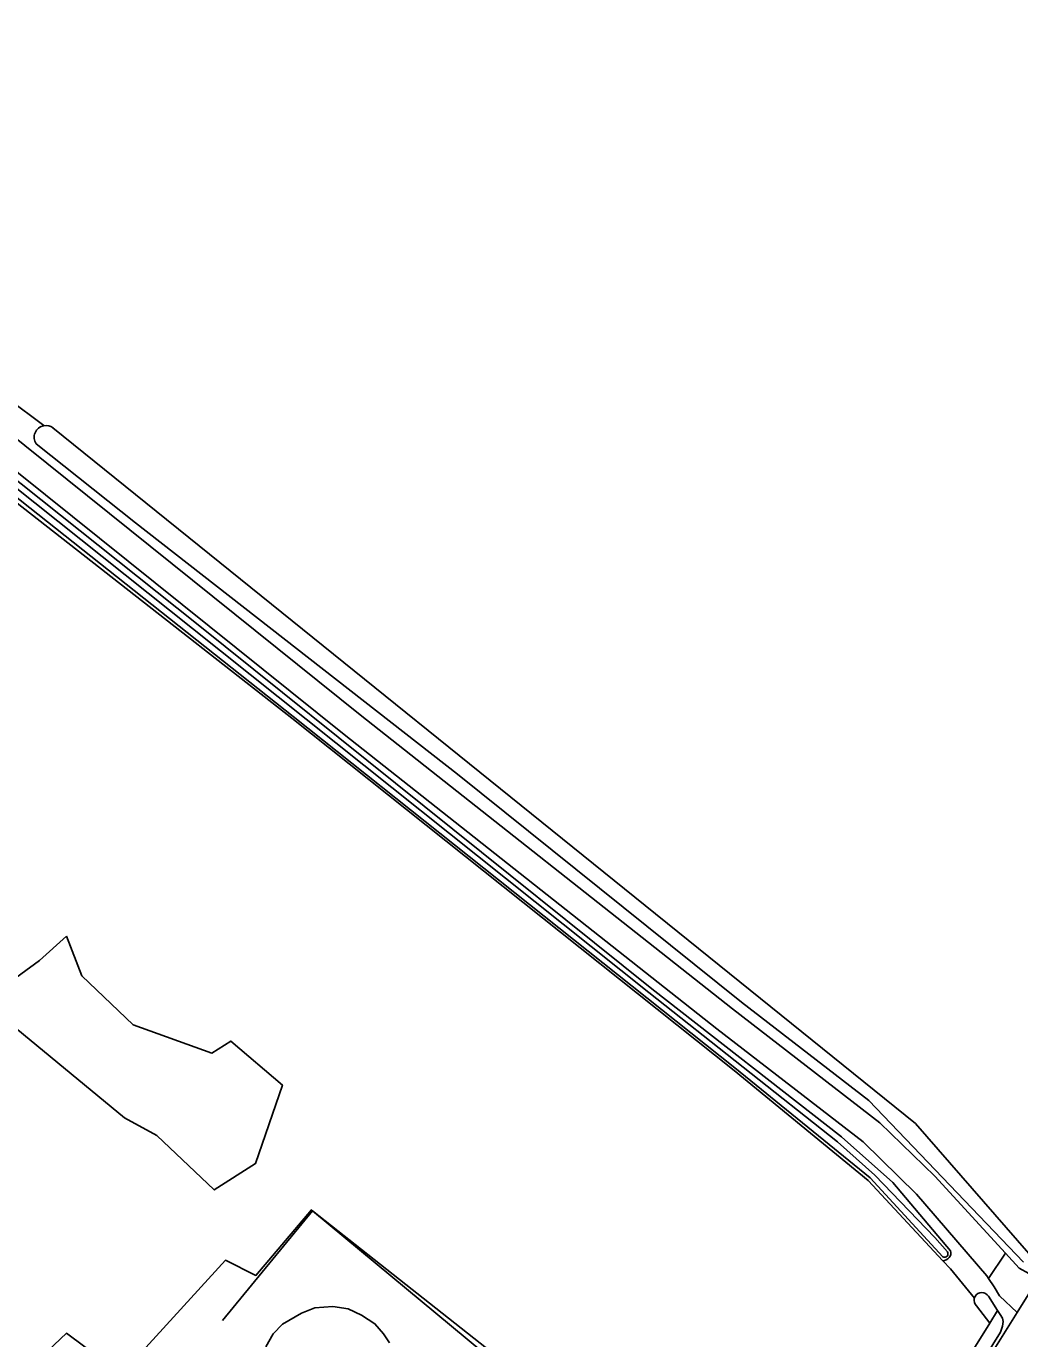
# Model space of a CAD drawing. Extents: x 136000 to 141014, y 402000 to 403500.
# Drawn here: x 140402.6 to 140519.7, y 403073.4 to 403228.1 of the extents above; entities that cross this region are included whole.
import ezdxf

# ---------------------------------------------------------------- set-up
doc = ezdxf.new("R2010")
doc.units = 0
for name, color, linetype in [('gg-afsc-hekwerk', 7, 'Continuous'), ('gg-bbg-bijgebouw', 7, 'Continuous'), ('gg-knt-bronhoudergrens', 7, 'Continuous'), ('gg-knt-onverhard', 7, 'Continuous'), ('gg-knt-verharding', 7, 'Continuous'), ('gg-knt-verharding nz', 7, 'Continuous'), ('gg-kntw-bovenkant insteek waterloop', 7, 'Continuous'), ('gg-kntw-waterlijn', 7, 'Continuous'), ('gt-grn-vlakafsluiter', 7, 'Continuous')]:
    doc.layers.add(name, color=color, linetype=linetype)

msp = doc.modelspace()

# ---------------------------------------------------------------- linework, layer by layer
at = {"layer": 'gg-afsc-hekwerk'}
msp.add_line((140436.34, 403088.47), (140425.71, 403075.51), dxfattribs=at)
for points in [[(140436.34, 403088.47), (140489.41, 403044.41), (140494.62, 403045.22), (140497.66, 403046.14)], [(140499.24, 403048.56), (140506.07, 403059.03), (140516.19, 403075.22)]]:
    msp.add_lwpolyline(points, dxfattribs=at)
at = {"layer": 'gg-bbg-bijgebouw'}
msp.add_lwpolyline([(140430.83, 403072.44), (140431.67, 403073.96), (140432.8, 403075.11), (140435.01, 403076.41), (140436.6, 403077.02), (140438.73, 403077.18), (140440.52, 403076.91), (140442.12, 403076.16), (140443.68, 403075.14), (140444.71, 403073.96), (140445.4, 403072.9)], dxfattribs=at)
at = {"layer": 'gg-knt-bronhoudergrens'}
for p, q in [((140400.43, 403184.18), (140404.65, 403181.02)), ((140511.52, 403081.61), (140514.35, 403078.15))]:
    msp.add_line(p, q, dxfattribs=at)
for points in [[(140407.33, 403120.84), (140404.15, 403117.96), (140397.48, 403113.12), (140414.16, 403099.42), (140417.97, 403097.33), (140424.75, 403090.93), (140429.62, 403094.02), (140432.78, 403103.28), (140426.69, 403108.47), (140424.46, 403107.04), (140415.18, 403110.37), (140409.15, 403116.17), (140407.33, 403120.84)], [(140390.3, 403057.97), (140407.33, 403074.03), (140413.82, 403069.2), (140426.05, 403082.64), (140429.65, 403080.84), (140436.21, 403088.58), (140436.34, 403088.47), (140491.68, 403044.76), (140494.62, 403045.22), (140497.66, 403046.14)]]:
    msp.add_lwpolyline(points, dxfattribs=at)
at = {"layer": 'gg-knt-onverhard'}
msp.add_line((140518.01, 403083.47), (140516.03, 403080.49), dxfattribs=at)
for points in [[(140265.08, 403290.86), (140265.69, 403289.06), (140266.4, 403287.71), (140267.8, 403286.24), (140269.89, 403284.38), (140295.48, 403264.29), (140346.18, 403224.03), (140387.6, 403190.54), (140441.93, 403146.95), (140485.84, 403112.26), (140503.2, 403098.85), (140509.68, 403092.53), (140518.01, 403083.47)], [(140261.65, 403284.49), (140263.68, 403284.51), (140264.92, 403283.99), (140268.04, 403282.02), (140293.62, 403261.94), (140344.31, 403221.69), (140385.71, 403188.21), (140440.06, 403144.61), (140483.99, 403109.9), (140501.23, 403096.58), (140507.53, 403090.44), (140515.82, 403080.8), (140516.03, 403080.49)]]:
    msp.add_lwpolyline(points, dxfattribs=at)
at = {"layer": 'gg-knt-verharding'}
msp.add_line((140519.39, 403076.46), (140499.7, 403044.94), dxfattribs=at)
for points in [[(140518.01, 403083.47), (140519.65, 403081.7), (140520.76, 403081.06)], [(140519.39, 403076.46), (140517.33, 403078.43), (140516.69, 403079.51), (140516.03, 403080.49)]]:
    msp.add_lwpolyline(points, dxfattribs=at)
at = {"layer": 'gg-knt-verharding nz'}
msp.add_line((140521.87, 403080.43), (140519.39, 403076.46), dxfattribs=at)
at = {"layer": 'gg-kntw-bovenkant insteek waterloop'}
msp.add_line((140514.6, 403077.25), (140516.19, 403075.22), dxfattribs=at)
for points in [[(140369.67, 403199.86), (140422.65, 403157.68), (140476.32, 403114.63), (140498.69, 403097.17), (140504.74, 403091.81), (140511.55, 403083.75)], [(140510.63, 403082.58), (140501.85, 403092.04), (140486.04, 403105.01), (140433.9, 403146.52), (140368.19, 403197.95)], [(140520.76, 403083.41), (140507.4, 403098.75), (140491.59, 403111.53), (140405.73, 403180.77)], [(140520.13, 403082.41), (140501.91, 403101.48), (140486.88, 403113.06), (140453.41, 403139.94), (140415.47, 403169.55), (140403.74, 403178.86)], [(140515.87, 403078.57), (140516, 403078.39), (140517.09, 403076.69)], [(140517.09, 403076.69), (140517.39, 403076.23), (140517.67, 403075.8), (140517.73, 403075.42), (140517.67, 403074.88), (140517.43, 403074.16), (140511.81, 403065.13), (140500.5, 403047.07), (140500.24, 403046.92), (140499.85, 403046.9), (140499.46, 403047.22), (140499.11, 403047.61), (140499.24, 403048.56)], [(140516.19, 403075.22), (140506.07, 403059.03), (140499.24, 403048.56)]]:
    msp.add_lwpolyline(points, dxfattribs=at)
for centre, radius, start, end in [((140404.91, 403179.64), 1.4, 100.4161, 213.6174), ((140404.91, 403179.64), 1.4, 53.8959, 100.4175), ((140510.63, 403083.53), 0.95, 269.8118, 13.2524), ((140515.23, 403077.91), 0.915, 46.2033, 164.9073), ((140515.23, 403077.91), 0.917, 164.9604, 226.545)]:
    msp.add_arc(centre, radius, start, end, dxfattribs=at)
at = {"layer": 'gg-kntw-waterlijn'}
for points in [[(140510.63, 403083.06), (140510.62, 403083.05), (140502.08, 403092.33), (140486.12, 403105.31), (140434.06, 403146.73), (140368.7, 403198.5)], [(140369.27, 403199.23), (140422.18, 403157.1), (140475.99, 403114.21), (140498.21, 403096.59), (140502.63, 403092.67), (140509.69, 403085.33), (140511.17, 403083.64)]]:
    msp.add_lwpolyline(points, dxfattribs=at)
msp.add_arc((140510.83, 403083.41), 0.409, 240.7692, 33.5107, dxfattribs=at)
at = {"layer": 'gt-grn-vlakafsluiter'}
for p, q in [((140510.63, 403082.58), (140511.52, 403081.61)), ((140516.19, 403075.22), (140517.09, 403076.69))]:
    msp.add_line(p, q, dxfattribs=at)

doc.saveas('drawing.dxf')
